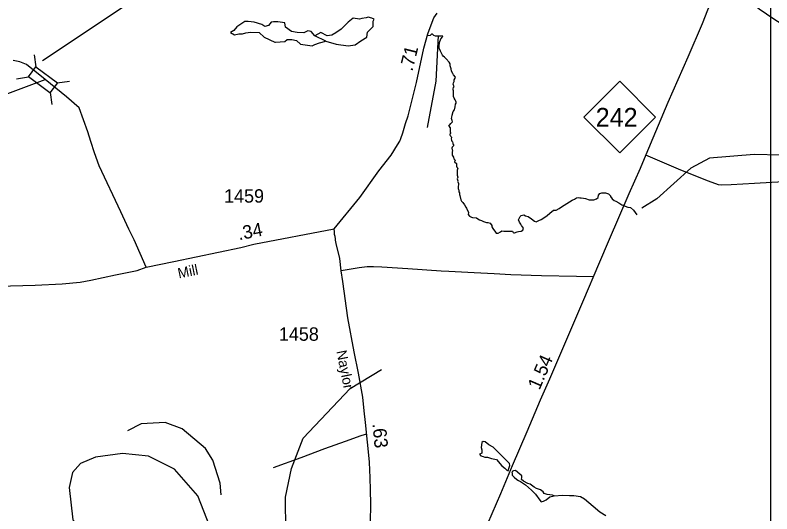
# Model space of a CAD drawing. Extents: x 2093524 to 2270757, y 289120 to 570408.
# Drawn here: x 2155917 to 2162964, y 503417 to 508058 of the extents above; entities that cross this region are included whole.
import ezdxf

# ---------------------------------------------------------------- set-up
doc = ezdxf.new("R2010")
doc.units = 0
for name, color, linetype in [('Exist Hydrographic Creek Single Shore', 7, 'Continuous'), ('Exist Hydrographic Misc Water Feature', 7, 'Continuous'), ('Exist Hydrographic Pond Over 1500 Sq Ft', 7, 'Continuous'), ('Exist Hydrographic Pond Under 1500 Sq Ft', 7, 'Continuous'), ('Exist Road Non-System Type 51', 7, 'Continuous'), ('Exist Road Primary NC Attributed', 7, 'Continuous'), ('Exist Road Primary NC Mileage Hundredths English Label', 7, 'Continuous'), ('Exist Road Primary NC Shield CELL', 7, 'Continuous'), ('Exist Road Primary NC Shield Number Label', 7, 'Continuous'), ('Exist Road Primary US Attributed', 7, 'Continuous'), ('Exist Road Secondary Mileage Hundredths English Label', 7, 'Continuous'), ('Exist Road Secondary Structure Standard Bridge CELL', 7, 'Continuous'), ('Exist Road Secondary Structure Standard Bridge Number Label', 7, 'Continuous'), ('Exist Road Secondary Type 51 Attributed', 7, 'Continuous'), ('Exist Road Secondary Type 51 Label', 7, 'Continuous'), ('Exist Road Secondary Type 51 Number Label', 7, 'Continuous'), ('Map Preparation Inset Cut Line', 7, 'Continuous')]:
    doc.layers.add(name, color=color, linetype=linetype)

msp = doc.modelspace()

# ---------------------------------------------------------------- linework, layer by layer
at = {"layer": 'Exist Hydrographic Creek Single Shore'}
msp.add_line((2158811.5, 507814.6), (2158709.3, 507865.7), dxfattribs=at)
for points in [[(2159259.3, 508019), (2159239.8, 508031.2), (2159205.7, 508038.5), (2159186.3, 508033.6), (2159144.9, 508026.3), (2159125.4, 508019), (2159064.6, 508031.2), (2159018.4, 507992.2), (2158979.4, 507953.3), (2158952.6, 507926.5), (2158904, 507892.5), (2158865, 507873), (2158823.7, 507865.7), (2158765.3, 507897.3), (2158709.3, 507865.7), (2158675.2, 507904.6), (2158643.6, 507911.9), (2158604.6, 507892.5), (2158543.8, 507897.3), (2158490.3, 507904.6), (2158434.3, 507946), (2158429.4, 507984.9), (2158363.7, 507997.1), (2158322.3, 507997.1), (2158302.9, 507992.2), (2158276.1, 507960.6), (2158242, 507950.9), (2158215.3, 507970.3), (2158142.3, 507992.2), (2158088.7, 507999.5), (2158057.1, 507999.5), (2157981.6, 507948.4), (2157954.9, 507914.4), (2157923.2, 507894.9)], [(2158811.5, 507814.6), (2158906.4, 507787.8), (2159018.4, 507773.2), (2159084.1, 507780.5), (2159137.6, 507819.5), (2159191.1, 507853.5), (2159198.4, 507899.8), (2159225.2, 507926.5), (2159252, 507953.3), (2159252, 508002), (2159259.3, 508019)], [(2157923.2, 507894.9), (2157959.7, 507875.4), (2158001.1, 507885.2), (2158035.2, 507885.2), (2158066.8, 507892.5), (2158108.2, 507899.8), (2158188.5, 507894.9), (2158234.7, 507853.5), (2158334.5, 507807.3), (2158341.8, 507807.3), (2158429.4, 507812.2), (2158448.9, 507831.6), (2158495.1, 507831.6), (2158536.5, 507821.9), (2158575.4, 507787.8), (2158616.8, 507780.5), (2158682.5, 507773.2), (2158709.3, 507785.4), (2158750.7, 507800), (2158811.5, 507814.6)], [(2159956.5, 507024.9), (2159963.2, 507033.4), (2159972.9, 507048.6), (2159991.2, 507065), (2159987.5, 507078.4), (2159979.6, 507095.5), (2159985.1, 507109.5), (2159988.1, 507127.7), (2159994.8, 507160), (2160007, 507177.6), (2160014.9, 507205), (2160018.6, 507228.1), (2160024.6, 507237.8), (2160022.8, 507247), (2160019.8, 507256.7), (2160014.9, 507268.2), (2160005.2, 507284.1), (2159999.7, 507301.7), (2159999.7, 507329.7), (2159998.5, 507344.9), (2159998.5, 507354.6), (2159994.8, 507361.9), (2159996.7, 507371.7), (2160000.3, 507383.2), (2160005.2, 507393), (2159998.5, 507405.1), (2159996.7, 507415.5), (2159998.5, 507427), (2160005.2, 507439.8), (2160005.2, 507455.6), (2160013.7, 507470.2), (2160016.7, 507481.8), (2159998.5, 507501.9), (2159993, 507515.3), (2159980.2, 507535.3), (2159978.4, 507558.5), (2159966.9, 507585.2), (2159966.9, 507605.3), (2159958.3, 507621.7), (2159929.7, 507650.9), (2159915.1, 507667.4), (2159903, 507677.1), (2159896.9, 507686.8), (2159878, 507723.3), (2159865.2, 507750.1), (2159867.1, 507770.2), (2159869.5, 507803.6), (2159881.7, 507838.9), (2159898.7, 507859), (2159895.1, 507865.7), (2159880.5, 507863.3), (2159855.5, 507861.4), (2159830, 507861.4), (2159814.8, 507870), (2159804.4, 507880.3), (2159792.8, 507881.5), (2159781.9, 507870), (2159756.3, 507866.9)], [(2151306, 506230.4), (2151472.9, 506187.7), (2151739.1, 506208.5), (2151896.9, 506307.1), (2152413.1, 506378.7), (2153535.1, 506884.3), (2154359, 506962.9), (2154675, 507097.5), (2155066, 507191.4), (2155649, 507255.1), (2156196.9, 507459.9)], [(2159956.5, 507024.9), (2159967.5, 507010.3), (2159968.7, 506997.5), (2159967.5, 506990.8), (2159967.5, 506982.3), (2159968.7, 506972.6), (2159970.5, 506962.2), (2159970.5, 506955.5), (2159966.2, 506950.7), (2159966.2, 506945.8), (2159967.5, 506937.3), (2159972.3, 506934.2), (2159975.4, 506927.5), (2159979, 506920.9), (2159979, 506919), (2159977.8, 506907.5), (2159980.8, 506895.3), (2159982.1, 506885.6), (2159988.8, 506878.9), (2159994.2, 506867.3), (2159994.2, 506861.8), (2159997.3, 506853.9), (2160002.1, 506843.6), (2159993, 506836.9), (2159987.5, 506830.2), (2159984.5, 506818.6), (2159987.5, 506803.4), (2159988.8, 506796.7), (2159987.5, 506783.4), (2159986.3, 506768.1), (2159987.5, 506753.5), (2159999.1, 506736.5), (2160003.4, 506721.9), (2160013.7, 506707.3), (2160008.8, 506693.9), (2160027.1, 506677.5), (2160027.7, 506665.3), (2160027.7, 506653.8), (2160030.1, 506644), (2160038.6, 506633.7), (2160032.6, 506615.4), (2160033.8, 506593.5), (2160031.9, 506567.4), (2160038.6, 506550.9), (2160033.8, 506533.9), (2160038.6, 506520.5), (2160037.4, 506513.8), (2160039.9, 506505.3), (2160045.3, 506491.9), (2160045.3, 506477.3), (2160044.1, 506465.2), (2160042.3, 506445.1), (2160046.6, 506435.3), (2160048.4, 506430.5), (2160048.4, 506413.4), (2160055.1, 506403.7), (2160055.1, 506388.5), (2160056.9, 506378.2), (2160067.2, 506340.4), (2160075.1, 506325.2), (2160085.5, 506313.7), (2160100.1, 506293.6), (2160113.5, 506271.7), (2160119, 506260.1), (2160138.4, 506220.6), (2160137.2, 506202.3), (2160148.8, 506187.1), (2160165.2, 506177.4), (2160176.7, 506175.6), (2160212, 506170.7), (2160225.4, 506162.2), (2160242.5, 506153.7), (2160260.7, 506147), (2160279, 506138.4), (2160306.3, 506127.5), (2160319.1, 506128.7), (2160339.2, 506122.6), (2160355.6, 506100.7), (2160355.6, 506089.2), (2160366, 506070.9), (2160389.1, 506039.3), (2160397.6, 506028.9), (2160415.9, 506030.2), (2160436.5, 506042.3), (2160449.3, 506050.2), (2160466.3, 506049), (2160494.9, 506047.8), (2160528.4, 506047.8), (2160549.7, 506049), (2160555.2, 506034.4), (2160561.3, 506030.8), (2160568, 506032), (2160591.7, 506040.5), (2160603.2, 506045.4), (2160628.2, 506049), (2160645.2, 506055.7), (2160650.7, 506075.8), (2160633.7, 506100.7), (2160625.7, 506112.3), (2160613.6, 506130.5), (2160603.8, 506154.3), (2160620.3, 506182.9), (2160630, 506194.4), (2160653.7, 506198.1), (2160668.3, 506189.6), (2160695.1, 506182.9), (2160725.5, 506161.6), (2160754.1, 506140.3), (2160768.7, 506135.4), (2160793.7, 506146.4), (2160815.6, 506156.7), (2160840.5, 506170.1), (2160871.5, 506192), (2160897.1, 506215.1), (2160931.8, 506241.9), (2160948.8, 506243.7), (2160953.7, 506243.7), (2160982.3, 506258.9), (2161013.9, 506279), (2161029.1, 506288.7), (2161102.7, 506336.2), (2161125.9, 506345.9), (2161144.1, 506357.5), (2161164.2, 506361.7), (2161174.5, 506356.3), (2161187.9, 506356.3), (2161211, 506355), (2161229.3, 506351.4), (2161263.4, 506338.6), (2161306.5, 506339.8), (2161329.7, 506349.6), (2161344.9, 506361.7), (2161348.5, 506383), (2161363.1, 506398.2), (2161380.2, 506403.7), (2161415.5, 506403.7), (2161443.4, 506395.8), (2161461.7, 506377.5), (2161461.7, 506369), (2161476.9, 506347.7), (2161495.2, 506334.4), (2161512.2, 506327.7), (2161537.1, 506312.5), (2161565.7, 506292.4), (2161622.9, 506271.1), (2161646, 506266.2), (2161675.8, 506244.3), (2161691.1, 506222.4), (2161706.3, 506199.3)], [(2167052.2, 504507.4), (2166401.3, 504565.7), (2165726.3, 504671.2), (2165325.2, 504859.6), (2165191.3, 505118.2), (2165081.2, 505291), (2164871.2, 505649.5), (2164660.2, 506145.7), (2164365.1, 506686.3), (2164114.2, 506927.6), (2163914.2, 506993.9), (2163731.1, 506968.1), (2163290.3, 506747.3), (2162799.2, 506760.4), (2162383.1, 506726.2), (2162208.2, 506634.6), (2161893.2, 506349), (2161752.7, 506262.1)], [(2160936, 503585.6), (2161013.9, 503590.5), (2161078.4, 503588), (2161121, 503588), (2161181.8, 503577.1), (2161218.3, 503557.6), (2161298.6, 503488.3), (2161363.1, 503434.7), (2161419.1, 503401.9)]]:
    msp.add_lwpolyline(points, dxfattribs=at)
at = {"layer": 'Exist Hydrographic Misc Water Feature'}
for points in [[(2159757.2, 507011.8), (2159838.2, 507443.2), (2159860.1, 507869.3)], [(2159750.2, 500914), (2159221.2, 501501.9), (2158785.3, 502166.8), (2158523.2, 502805.1), (2158437.1, 503256.2), (2158435.2, 503571.1), (2158492.2, 503839), (2158599.1, 504122.2), (2159038.1, 504582.5), (2159328.2, 504760.3)], [(2157835, 503593.1), (2157826.2, 503701.5), (2157758.2, 503916.1), (2157691.1, 504025.7), (2157474.2, 504207.1), (2157315, 504266.1), (2157090.1, 504254.2), (2156965, 504187.9)]]:
    msp.add_lwpolyline(points, dxfattribs=at)
at = {"layer": 'Exist Hydrographic Pond Over 1500 Sq Ft'}
for points in [[(2160508.9, 503816.8), (2160515, 503839.9), (2160522.3, 503866.7), (2160519.9, 503886.1), (2160482.2, 503923.9), (2160369, 504037), (2160328.8, 504057.7), (2160294.8, 504086.9), (2160275.3, 504090.6), (2160261.9, 504082.1), (2160258.3, 504034.6), (2160264.4, 504011.5), (2160261.9, 503981.1), (2160258.3, 503977.4), (2160241.2, 503971.3), (2160254.6, 503957.9), (2160274.1, 503950.6), (2160291.1, 503944.6), (2160314.2, 503944.6), (2160354.4, 503931.2), (2160398.2, 503921.4), (2160448.1, 503864.2), (2160478.5, 503841.1), (2160495.6, 503824.1)], [(2160545.4, 503809.5), (2160543, 503799.8), (2160545.4, 503797.3), (2160545.4, 503776.6), (2160564.9, 503757.2), (2160588, 503736.5), (2160605.1, 503726.7), (2160622.1, 503717), (2160668.3, 503686.6), (2160725.5, 503636.7), (2160762, 503599), (2160802.2, 503545.4), (2160816.8, 503529.6), (2160836.3, 503534.5), (2160863, 503547.9), (2160897.1, 503575.9), (2160936, 503585.6), (2160920.2, 503591.7), (2160870.3, 503595.3), (2160843.6, 503605.1), (2160833.8, 503622.1), (2160810.7, 503639.1), (2160770.5, 503652.5), (2160749.9, 503665.9), (2160713.4, 503692.7), (2160692.7, 503698.8), (2160650.1, 503719.4), (2160631.8, 503735.3), (2160635.5, 503756), (2160635.5, 503769.3), (2160616, 503786.4), (2160575.9, 503819.2), (2160558.8, 503816.8)]]:
    msp.add_lwpolyline(points, close=True, dxfattribs=at)
at = {"layer": 'Exist Hydrographic Pond Under 1500 Sq Ft'}
msp.add_lwpolyline([(2157207.2, 502729.8), (2157473.1, 502773.7), (2157598.2, 502859.7), (2157697, 502975.9), (2157729, 503299.9), (2157619.1, 503584.3), (2157401.2, 503831.4), (2157158.2, 503954.4), (2156917, 503978.9), (2156667.1, 503944.5), (2156526.2, 503885.1), (2156451.1, 503801.3), (2156419.2, 503660.9), (2156454, 503361.6), (2156496.1, 503318.2), (2156530.1, 503169.9), (2156790.1, 502869.4), (2156940.2, 502787.7), (2157207.2, 502729.8)], dxfattribs=at)
at = {"layer": 'Exist Road Non-System Type 51'}
for points in [[(2163782.8, 506800.1), (2163633.4, 506724.7), (2163442.2, 506631.1), (2163301, 506559.8), (2163253.1, 506541.4), (2163215.1, 506527.1), (2163151.2, 506512.6), (2163073.3, 506507.9), (2162801.4, 506491.4), (2162585.6, 506477.7), (2162493.7, 506475), (2162465.6, 506478.8), (2162373.4, 506511.8), (2162116.3, 506615.7), (2161789.5, 506754.8)], [(2161300.5, 505621.9), (2161143.5, 505626.8), (2160819.2, 505632.3), (2160532.1, 505640.2), (2160376.9, 505649.9), (2160192.9, 505658.8), (2159955, 505672.8), (2159882.9, 505674.2), (2159572.7, 505695.6), (2159332.6, 505713.5), (2159254.9, 505715.7), (2159196.8, 505714.3), (2159120.6, 505707.6), (2158953, 505678.2)], [(2159190.2, 504157.9), (2159136.4, 504141.3), (2158989, 504090.1), (2158797.4, 504022.4), (2158576.3, 503938.6), (2158321.2, 503844.4)]]:
    msp.add_lwpolyline(points, dxfattribs=at)
at = {"layer": 'Exist Road Primary NC Attributed'}
msp.add_lwpolyline([(2160279, 503232.7), (2160439, 503605.1), (2160547.3, 503867.3), (2160684.8, 504183.7), (2160808.3, 504476.3), (2160896.5, 504672.2), (2161212.2, 505412.6), (2161352.2, 505739.3), (2161452, 505972.4), (2161634.5, 506398.2), (2161739.3, 506634.5), (2161793.1, 506760.6), (2161998.6, 507247.2), (2162185.7, 507669.5), (2162318.2, 507979.4), (2162368, 508106.3), (2162413.8, 508217.9), (2162483.4, 508370.6)], dxfattribs=at)
at = {"layer": 'Exist Road Primary NC Shield CELL'}
msp.add_lwpolyline([(2161213.9, 507109.3), (2161546.9, 507442.3), (2161879.9, 507109.3), (2161546.9, 506776.3)], close=True, dxfattribs=at)
at = {"layer": 'Exist Road Primary US Attributed'}
msp.add_lwpolyline([(2163923.4, 507429.3), (2163845, 507476.8), (2163557.5, 507636.5), (2163469, 507687.4), (2163376.7, 507744.7), (2163251.8, 507833.8), (2163119, 507932.6), (2162980.4, 508021.2), (2162845.9, 508114.1), (2162744.3, 508196), (2162683.5, 508233.2), (2162584.1, 508306), (2162483.4, 508370.6)], dxfattribs=at)
at = {"layer": 'Exist Road Secondary Structure Standard Bridge CELL'}
for p, q in [((2156094.5, 507687.8), (2156111.2, 507575.8)), ((2155930.4, 507466), (2156042.4, 507482.7)), ((2156310.2, 507427.9), (2156422.1, 507444.7)), ((2156242.9, 507337), (2156259.6, 507225))]:
    msp.add_line(p, q, dxfattribs=at)
msp.add_lwpolyline([(2156111.2, 507575.8), (2156310.5, 507428.4), (2156241.6, 507335.3), (2156042.4, 507482.7)], close=True, dxfattribs=at)
at = {"layer": 'Exist Road Secondary Structure Standard Bridge Number Label'}
msp.add_line((2156171, 507634.8), (2157640.5, 508614.5), dxfattribs=at)
at = {"layer": 'Exist Road Secondary Type 51 Attributed'}
for points in [[(2158886.6, 506069), (2159127.6, 506362.3), (2159302.7, 506607.6), (2159417.5, 506754.6), (2159478.8, 506851.4), (2159498.2, 506885.5), (2159508.2, 506909.6), (2159527.6, 506963.6), (2159552.9, 507048.1), (2159576.4, 507120.1), (2159626.6, 507318.5), (2159655.8, 507430.8), (2159722.9, 507749.5), (2159760, 507883.3), (2159789.8, 507968.5), (2159816.6, 508033.6), (2159848.2, 508076.7)], [(2156196.9, 507459.9), (2156023.9, 507598.6), (2155960.8, 507622.9), (2155898.5, 507634.6)], [(2157136.8, 505711.3), (2157024.3, 505967.4), (2156976.9, 506067.6), (2156903.1, 506228.5), (2156700.2, 506655.6), (2156655.4, 506776.9), (2156621.2, 506882.4), (2156594.8, 506972.1), (2156513.1, 507196.2), (2156394.5, 507296.4), (2156196.9, 507459.9)], [(2157136.8, 505711.3), (2157394.1, 505763.8), (2158018.3, 505894.1), (2158140.1, 505925.6), (2158886.6, 506069)], [(2159225.4, 503331.9), (2159228, 503511.9), (2159226.9, 503634), (2159223.8, 503758), (2159221.1, 503819.4), (2159216.2, 503900.2), (2159179.3, 504267.7), (2159166.3, 504375.9), (2159153.5, 504503.7), (2159113.3, 504725.3), (2159073.7, 504925.2), (2159014.8, 505240.6), (2158968.1, 505578.5), (2158953, 505678.2), (2158939.9, 505794.2), (2158907.4, 505932.4), (2158901.5, 505962.9), (2158901.5, 505976.7), (2158897.5, 505996.3), (2158891.6, 506015), (2158891.6, 506040.6), (2158886.6, 506069)], [(2155756.5, 505535.3), (2156102.4, 505544.4), (2156356.3, 505556.4), (2156524.2, 505571.7), (2156622, 505590.7), (2156851.3, 505642.5), (2157052.9, 505682.4), (2157136.8, 505711.3)]]:
    msp.add_lwpolyline(points, dxfattribs=at)
at = {"layer": 'Map Preparation Inset Cut Line'}
msp.add_lwpolyline([(2134775.8, 516144.3), (2162949.3, 516144.3), (2162949.3, 501960.7), (2134775.8, 501960.7)], close=True, dxfattribs=at)

# ---------------------------------------------------------------- texts
at = {"layer": 'Exist Road Primary NC Mileage Hundredths English Label'}
msp.add_text('1.54', height=125, rotation=66.51264, dxfattribs=at).set_placement((2160799.6, 504562.9))
at = {"layer": 'Exist Road Primary NC Shield Number Label'}
msp.add_text('242', height=175, dxfattribs=at).set_placement((2161323.1, 507019.6))
at = {"layer": 'Exist Road Secondary Mileage Hundredths English Label'}
for s, rotation, p in [('.71', 75.93159, (2159616, 507529.3)), ('.34', 10.87978, (2158002.1, 505962.7)), ('.63', 275.73505, (2159243.4, 504254.4))]:
    msp.add_text(s, height=125, rotation=rotation, dxfattribs=at).set_placement(p)
at = {"layer": 'Exist Road Secondary Type 51 Label'}
for s, rotation, p in [('Mill', 11.67462, (2157441.9, 505607.2)), ('Naylor', 281.39556, (2158907.5, 504929.3))]:
    msp.add_text(s, height=95, rotation=rotation, dxfattribs=at).set_placement(p)
at = {"layer": 'Exist Road Secondary Type 51 Number Label'}
for s, p in [('1459', (2157863, 506312.8)), ('1458', (2158373.1, 505027.2))]:
    msp.add_text(s, height=125, dxfattribs=at).set_placement(p)

doc.saveas('drawing.dxf')
